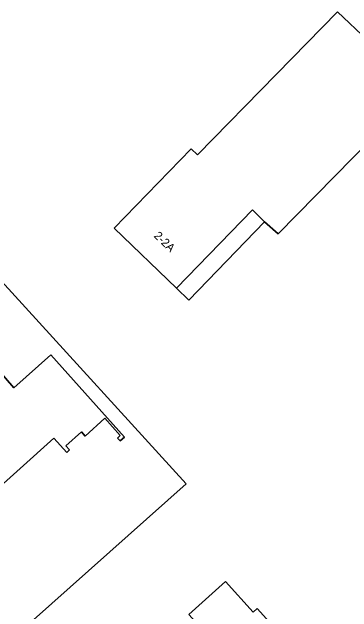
# Model space of a CAD drawing. Extents: x 163266 to 164362, y 381528 to 382286.
# Drawn here: x 163881.8 to 163922.7, y 381685.3 to 381757.5 of the extents above; entities that cross this region are included whole.
import ezdxf

# ---------------------------------------------------------------- set-up
doc = ezdxf.new("R2010")
doc.units = 0
for name, color, linetype in [('IMGEO_Erf', 7, 'Continuous'), ('IMGEO_Hek', 7, 'Continuous'), ('IMGEO_Pand', 7, 'Continuous'), ('IMGEO_Pand_nummerreeks', 7, 'Continuous'), ('IMGEO_Pand_overbouw', 7, 'Continuous')]:
    doc.layers.add(name, color=color, linetype=linetype)

msp = doc.modelspace()

# ---------------------------------------------------------------- linework, layer by layer
at = {"layer": 'IMGEO_Erf'}
for points in [[(163925.157, 381742.278), (163913.855, 381730.76), (163912.201, 381732.237), (163910.73, 381733.666), (163901.581, 381724.249), (163894.092, 381731.466), (163903.358, 381741.004), (163904.127, 381740.284), (163913.65, 381750), (163920.969, 381757.467), (163924.62, 381754.051)], [(163813.536, 381684.558), (163844.648, 381661.7), (163845.156, 381661.33), (163866.027, 381679.982), (163874.024, 381687.636), (163880.414, 381680.758), (163881.837, 381682.029), (163902.744, 381700.712), (163881.763, 381723.722)], [(163881.763, 381723.722), (163902.744, 381700.712), (163881.837, 381682.029)]]:
    msp.add_lwpolyline(points, dxfattribs=at)
for points in [[(163880.198, 381714.282), (163882.017, 381712.229), (163886.456, 381716.202), (163895.326, 381706.295), (163894.818, 381705.864), (163894.515, 381706.203), (163894.839, 381706.494), (163892.959, 381708.595), (163890.6, 381706.433), (163890.157, 381706.93), (163888.281, 381705.256), (163888.721, 381704.764), (163888.381, 381704.461), (163886.839, 381706.189), (163873.843, 381694.498), (163868.244, 381700.731), (163871.439, 381703.601), (163870.041, 381705.157)], [(163910.845, 381685.239), (163911.326, 381685.672), (163917.227, 381679.103), (163900.114, 381663.732), (163894.791, 381669.649), (163899.822, 381674.244), (163898.16, 381676.126), (163902.193, 381679.825), (163903.898, 381677.967), (163906.916, 381680.724), (163903.102, 381684.959), (163907.494, 381688.938)]]:
    msp.add_lwpolyline(points, close=True, dxfattribs=at)
at = {"layer": 'IMGEO_Hek'}
for points in [[(163877.82, 381727.931), (163880.26, 381725.345), (163880.92, 381724.646), (163881.763, 381723.722), (163902.744, 381700.712)], [(163902.744, 381700.712), (163881.837, 381682.029)]]:
    msp.add_lwpolyline(points, dxfattribs=at)
at = {"layer": 'IMGEO_Pand'}
msp.add_lwpolyline([(163924.62, 381754.051), (163920.969, 381757.467), (163913.65, 381750), (163904.127, 381740.284), (163903.358, 381741.004), (163894.092, 381731.466), (163901.581, 381724.249), (163910.73, 381733.666), (163912.201, 381732.237), (163913.855, 381730.76), (163925.157, 381742.278)], dxfattribs=at)
for points in [[(163890.6, 381706.433), (163892.959, 381708.595), (163894.839, 381706.494), (163894.515, 381706.203), (163894.818, 381705.864), (163895.326, 381706.295), (163886.456, 381716.202), (163882.017, 381712.229), (163880.198, 381714.282), (163870.041, 381705.157), (163871.439, 381703.601), (163868.244, 381700.731), (163873.843, 381694.498), (163886.839, 381706.189), (163888.381, 381704.461), (163888.721, 381704.764), (163888.281, 381705.256), (163890.157, 381706.93)], [(163900.114, 381663.732), (163917.227, 381679.103), (163911.326, 381685.672), (163910.845, 381685.239), (163907.494, 381688.938), (163903.102, 381684.959), (163906.916, 381680.724), (163903.898, 381677.967), (163902.193, 381679.825), (163898.16, 381676.126), (163899.822, 381674.244), (163894.791, 381669.649)]]:
    msp.add_lwpolyline(points, close=True, dxfattribs=at)
at = {"layer": 'IMGEO_Pand_overbouw'}
msp.add_lwpolyline([(163903.093, 381722.792), (163912.201, 381732.237), (163910.73, 381733.666), (163901.581, 381724.249)], close=True, dxfattribs=at)

# ---------------------------------------------------------------- texts
at = {"layer": 'IMGEO_Pand_nummerreeks'}
msp.add_text('2-2A', height=1, rotation=316.03695, dxfattribs=at).set_placement((163898.813, 381730.455))

doc.saveas('drawing.dxf')
